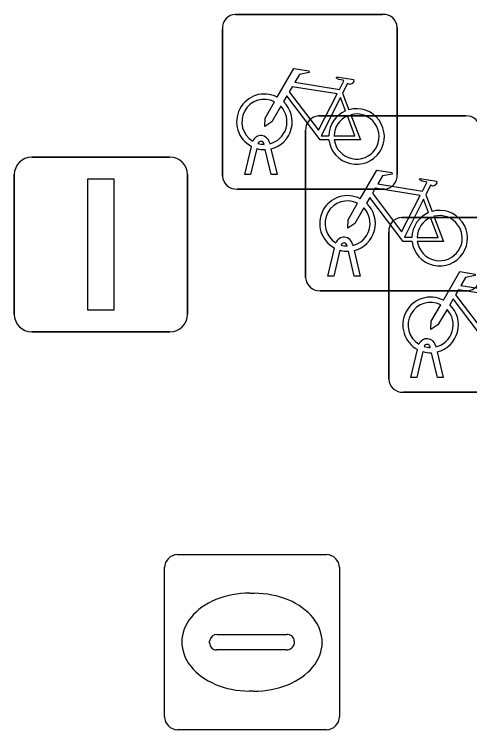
# Model space of a CAD drawing. Extents: x 161087 to 161926, y 382572 to 383873.
# Drawn here: x 161524.793 to 161527.396, y 383473.66 to 383477.75 of the extents above; entities that cross this region are included whole.
import ezdxf

# ---------------------------------------------------------------- set-up
doc = ezdxf.new("R2010")
doc.units = 0
for name, color, linetype in [('IMGEO_Fietsenrek', 7, 'Continuous'), ('IMGEO_Kolk', 7, 'Continuous'), ('IMGEO_Lichtmast', 7, 'Continuous')]:
    doc.layers.add(name, color=color, linetype=linetype)

msp = doc.modelspace()

# ---------------------------------------------------------------- linework, layer by layer
at = {"layer": 'IMGEO_Fietsenrek'}
for p, q in [((161526.0579, 383477.7495), (161526.8988, 383477.7495)), ((161526.8988, 383477.7495), (161526.0579, 383477.7495)), ((161525.9835, 383476.8249), (161525.9835, 383477.6658)), ((161525.9835, 383477.6658), (161525.9835, 383476.8249)), ((161526.9825, 383477.6751), (161526.9825, 383476.8342)), ((161526.9825, 383476.8342), (161526.9825, 383477.6751)), ((161526.6702, 383477.2992), (161526.7065, 383477.204)), ((161526.5329, 383477.1685), (161527.3738, 383477.1685)), ((161527.3738, 383477.1685), (161526.5329, 383477.1685)), ((161526.4585, 383476.2439), (161526.4585, 383477.0848)), ((161526.4585, 383477.0848), (161526.4585, 383476.2439)), ((161526.1105, 383476.8343), (161526.1488, 383476.9943)), ((161526.2209, 383477.0059), (161526.2199, 383477.0102)), ((161526.2516, 383477.0174), (161526.2534, 383477.0095)), ((161526.1792, 383476.9821), (161526.1439, 383476.8343)), ((161526.262, 383476.8343), (161526.2281, 383476.976)), ((161526.2604, 383476.9803), (161526.2954, 383476.8343)), ((161526.1439, 383476.8343), (161526.1105, 383476.8343)), ((161526.2954, 383476.8343), (161526.262, 383476.8343)), ((161526.9081, 383476.7505), (161526.0672, 383476.7505)), ((161526.0672, 383476.7505), (161526.9081, 383476.7505)), ((161527.1452, 383476.7182), (161527.1815, 383476.623)), ((161527.0079, 383476.5885), (161527.8488, 383476.5885)), ((161527.8488, 383476.5885), (161527.0079, 383476.5885)), ((161526.9335, 383475.6639), (161526.9335, 383476.5048)), ((161526.9335, 383476.5048), (161526.9335, 383475.6639)), ((161526.5855, 383476.2533), (161526.6238, 383476.4133)), ((161526.6959, 383476.4249), (161526.6949, 383476.4292)), ((161526.7266, 383476.4364), (161526.7284, 383476.4285)), ((161526.6542, 383476.4011), (161526.6189, 383476.2533)), ((161526.737, 383476.2533), (161526.7031, 383476.395)), ((161526.7354, 383476.3993), (161526.7704, 383476.2533)), ((161526.6189, 383476.2533), (161526.5855, 383476.2533)), ((161526.7704, 383476.2533), (161526.737, 383476.2533)), ((161527.3831, 383476.1695), (161526.5422, 383476.1695)), ((161526.5422, 383476.1695), (161527.3831, 383476.1695)), ((161527.1709, 383475.8449), (161527.1699, 383475.8492)), ((161527.2016, 383475.8564), (161527.2034, 383475.8485)), ((161527.0605, 383475.6733), (161527.0988, 383475.8333)), ((161527.1292, 383475.8211), (161527.0939, 383475.6733)), ((161527.212, 383475.6733), (161527.1781, 383475.815)), ((161527.2104, 383475.8193), (161527.2454, 383475.6733)), ((161527.0939, 383475.6733), (161527.0605, 383475.6733)), ((161527.2454, 383475.6733), (161527.212, 383475.6733)), ((161527.8581, 383475.5895), (161527.0172, 383475.5895)), ((161527.0172, 383475.5895), (161527.8581, 383475.5895))]:
    msp.add_line(p, q, dxfattribs=at)
for points in [[(161526.2961, 383477.2762), (161526.3908, 383477.4397), (161526.477, 383477.4259), (161526.4787, 383477.4172), (161526.4226, 383477.4063), (161526.3964, 383477.361), (161526.6516, 383477.3202)], [(161526.6516, 383477.3202), (161526.6766, 383477.369), (161526.6715, 383477.373), (161526.6483, 383477.3767), (161526.6356, 383477.3842), (161526.6346, 383477.3873), (161526.6368, 383477.3919), (161526.7316, 383477.3768), (161526.7339, 383477.3665), (161526.7245, 383477.3541), (161526.7121, 383477.3477), (161526.6976, 383477.3539), (161526.6702, 383477.2992)], [(161526.6387, 383477.295), (161526.3819, 383477.336), (161526.3652, 383477.3072), (161526.5322, 383477.0869), (161526.6387, 383477.295)], [(161526.5918, 383477.0315), (161526.5421, 383477.0316), (161526.3514, 383477.2833), (161526.3324, 383477.2505)], [(161526.6867, 383477.197), (161526.6574, 383477.2738), (161526.548, 383477.0557), (161526.5907, 383477.0556)], [(161526.3168, 383477.2237), (161526.2652, 383477.1345), (161526.2253, 383477.1085), (161526.2265, 383477.156), (161526.281, 383477.2502)], [(161526.6207, 383477.0555), (161526.7406, 383477.0553), (161526.6974, 383477.1689)], [(161526.7172, 383477.1758), (161526.7722, 383477.0312), (161526.6221, 383477.0315)], [(161526.7711, 383476.6952), (161526.8658, 383476.8587), (161526.952, 383476.8449), (161526.9537, 383476.8362), (161526.8976, 383476.8253), (161526.8714, 383476.78), (161527.1266, 383476.7392)], [(161527.1266, 383476.7392), (161527.1516, 383476.788), (161527.1465, 383476.792), (161527.1233, 383476.7957), (161527.1106, 383476.8032), (161527.1096, 383476.8063), (161527.1118, 383476.8109), (161527.2066, 383476.7958), (161527.2089, 383476.7855), (161527.1995, 383476.7731), (161527.1871, 383476.7667), (161527.1726, 383476.7729), (161527.1452, 383476.7182)], [(161527.1137, 383476.714), (161526.8569, 383476.755), (161526.8402, 383476.7262), (161527.0072, 383476.5059), (161527.1137, 383476.714)], [(161527.0668, 383476.4505), (161527.0171, 383476.4506), (161526.8264, 383476.7023), (161526.8074, 383476.6695)], [(161526.7918, 383476.6427), (161526.7402, 383476.5535), (161526.7003, 383476.5275), (161526.7015, 383476.575), (161526.756, 383476.6692)], [(161527.1617, 383476.616), (161527.1324, 383476.6928), (161527.023, 383476.4747), (161527.0657, 383476.4746)], [(161527.0957, 383476.4745), (161527.2156, 383476.4743), (161527.1724, 383476.5879)], [(161527.1922, 383476.5948), (161527.2472, 383476.4502), (161527.0971, 383476.4505)], [(161527.2461, 383476.1152), (161527.3408, 383476.2787), (161527.427, 383476.2649), (161527.4287, 383476.2562), (161527.3726, 383476.2453), (161527.3464, 383476.2), (161527.6016, 383476.1592)], [(161527.5887, 383476.134), (161527.3319, 383476.175), (161527.3152, 383476.1462), (161527.4822, 383475.9259), (161527.5887, 383476.134)], [(161527.2668, 383476.0627), (161527.2152, 383475.9735), (161527.1753, 383475.9475), (161527.1765, 383475.995), (161527.231, 383476.0892)], [(161527.5418, 383475.8705), (161527.4921, 383475.8706), (161527.3014, 383476.1223), (161527.2824, 383476.0895)]]:
    msp.add_lwpolyline(points, dxfattribs=at)
for centre, radius, start, end in [((161526.0612, 383477.6716), 0.0779, 92.4484, 184.2845), ((161526.0612, 383477.6716), 0.0779, 92.4484, 184.2845), ((161526.9046, 383477.6718), 0.0779, 2.4484, 94.2845), ((161526.9046, 383477.6718), 0.0779, 2.4484, 94.2845), ((161526.2231, 383477.1349), 0.159, 62.6766, 242.1369), ((161526.2231, 383477.1349), 0.129, 63.3192, 238.903), ((161526.2231, 383477.1349), 0.159, 283.5766, 46.6042), ((161526.2231, 383477.1349), 0.129, 283.6043, 43.4302), ((161526.7497, 383477.0509), 0.159, 113.3408, 178.3217), ((161526.7497, 383477.0509), 0.159, 187.0065, 105.7708), ((161526.5362, 383477.0906), 0.0779, 92.4484, 184.2845), ((161526.5362, 383477.0906), 0.0779, 92.4484, 184.2845), ((161526.7497, 383477.0509), 0.129, 113.923, 177.9556), ((161526.7497, 383477.0509), 0.129, 188.6715, 104.5883), ((161527.3796, 383477.0908), 0.0779, 2.4484, 94.2845), ((161527.3796, 383477.0908), 0.0779, 2.4484, 94.2845), ((161526.2029, 383477.0063), 0.0499, 12.8025, 158.6934), ((161526.2029, 383477.0063), 0.0174, 12.8025, 163.4502), ((161526.2231, 383477.1349), 0.129, 253.415, 269.0204), ((161526.2231, 383477.1349), 0.159, 253.9967, 271.7867), ((161526.0614, 383476.8282), 0.0779, 182.4484, 274.2845), ((161526.0614, 383476.8282), 0.0779, 182.4484, 274.2845), ((161526.9048, 383476.8284), 0.0779, 272.4484, 4.2845), ((161526.9048, 383476.8284), 0.0779, 272.4484, 4.2845), ((161526.6981, 383476.5539), 0.159, 62.6766, 242.1369), ((161526.6981, 383476.5539), 0.129, 63.3192, 238.903), ((161526.6981, 383476.5539), 0.159, 283.5766, 46.6042), ((161526.6981, 383476.5539), 0.129, 283.6043, 43.4302), ((161527.2247, 383476.4699), 0.159, 187.0065, 105.7708), ((161527.0112, 383476.5106), 0.0779, 92.4484, 184.2845), ((161527.0112, 383476.5106), 0.0779, 92.4484, 184.2845), ((161527.2247, 383476.4699), 0.159, 113.3408, 178.3217), ((161527.2247, 383476.4699), 0.129, 113.923, 177.9556), ((161527.2247, 383476.4699), 0.129, 188.6715, 104.5883), ((161526.6779, 383476.4253), 0.0499, 12.8025, 158.6934), ((161526.6779, 383476.4253), 0.0174, 12.8025, 163.4502), ((161526.6981, 383476.5539), 0.129, 253.415, 269.0204), ((161526.6981, 383476.5539), 0.159, 253.9967, 271.7867), ((161527.3798, 383476.2474), 0.0779, 272.4484, 4.2845), ((161527.3798, 383476.2474), 0.0779, 272.4484, 4.2845), ((161526.5364, 383476.2472), 0.0779, 182.4484, 274.2845), ((161526.5364, 383476.2472), 0.0779, 182.4484, 274.2845), ((161527.1731, 383475.9739), 0.159, 62.6766, 242.1369), ((161527.1731, 383475.9739), 0.129, 63.3192, 238.903), ((161527.1731, 383475.9739), 0.159, 283.5766, 46.6042), ((161527.1731, 383475.9739), 0.129, 283.6043, 43.4302), ((161527.1529, 383475.8453), 0.0499, 12.8025, 158.6934), ((161527.1529, 383475.8453), 0.0174, 12.8025, 163.4502), ((161527.1731, 383475.9739), 0.129, 253.415, 269.0204), ((161527.1731, 383475.9739), 0.159, 253.9967, 271.7867), ((161527.0114, 383475.6672), 0.0779, 182.4484, 274.2845), ((161527.0114, 383475.6672), 0.0779, 182.4484, 274.2845)]:
    msp.add_arc(centre, radius, start, end, dxfattribs=at)
at = {"layer": 'IMGEO_Kolk'}
for p, q in [((161525.7259, 383474.6605), (161526.5781, 383474.6605)), ((161525.6515, 383473.7339), (161525.6515, 383474.5861)), ((161526.6525, 383474.5861), (161526.6525, 383473.7339)), ((161526.1395, 383474.4397), (161526.1645, 383474.4397)), ((161525.9099, 383474.1539), (161525.9099, 383474.1661)), ((161525.953, 383474.2033), (161526.3509, 383474.2033)), ((161526.394, 383474.1661), (161526.394, 383474.1539)), ((161526.3475, 383474.1167), (161525.9496, 383474.1167)), ((161526.1615, 383473.8803), (161526.1366, 383473.8803)), ((161526.5781, 383473.6595), (161525.7259, 383473.6595))]:
    msp.add_line(p, q, dxfattribs=at)
for points in [[(161525.7259, 383474.6605), (161526.5781, 383474.6605)], [(161525.6515, 383473.7339), (161525.6515, 383474.5861)], [(161526.6525, 383474.5861), (161526.6525, 383473.7339)], [(161526.5781, 383473.6595), (161525.7259, 383473.6595)]]:
    msp.add_lwpolyline(points, dxfattribs=at)
for centre, radius, start, end in [((161525.728, 383474.584), 0.0765, 91.552, 178.448), ((161525.728, 383474.584), 0.0765, 91.552, 178.448), ((161526.576, 383474.584), 0.0765, 1.552, 88.448), ((161526.576, 383474.584), 0.0765, 1.552, 88.448), ((161525.9501, 383474.1631), 0.0403, 85.8775, 175.7526), ((161526.3554, 383474.1649), 0.0386, 1.7309, 96.639), ((161525.9466, 383474.1532), 0.0366, 178.938, 274.7102), ((161526.3514, 383474.1595), 0.043, 264.8664, 352.4533), ((161525.728, 383473.736), 0.0765, 181.552, 268.448), ((161525.728, 383473.736), 0.0765, 181.552, 268.448), ((161526.576, 383473.736), 0.0765, 271.552, 358.448), ((161526.576, 383473.736), 0.0765, 271.552, 358.448)]:
    msp.add_arc(centre, radius, start, end, dxfattribs=at)
for centre, major_axis, ratio, start_param, end_param in [((161526.138, 383474.16), (-0.3872, 0.002), 0.722429, 4.712389, 7.853982), ((161526.163, 383474.16), (-0.3901, 0.002), 0.717154, 1.570796, 4.712389)]:
    msp.add_ellipse(centre, major_axis=major_axis, ratio=ratio, start_param=start_param, end_param=end_param, dxfattribs=at)
at = {"layer": 'IMGEO_Lichtmast'}
for p, q in [((161524.8931, 383476.9335), (161525.6829, 383476.9335)), ((161525.6829, 383476.9335), (161524.8931, 383476.9335)), ((161524.7931, 383476.0345), (161524.7931, 383476.8335)), ((161524.7931, 383476.8335), (161524.7931, 383476.0345)), ((161525.7829, 383476.8335), (161525.7829, 383476.0345)), ((161525.7829, 383476.0345), (161525.7829, 383476.8335)), ((161525.6829, 383475.9345), (161524.8931, 383475.9345)), ((161524.8931, 383475.9345), (161525.6829, 383475.9345))]:
    msp.add_line(p, q, dxfattribs=at)
msp.add_lwpolyline([(161525.213, 383476.809), (161525.363, 383476.809), (161525.363, 383476.059), (161525.213, 383476.059), (161525.213, 383476.809)], dxfattribs=at)
for centre, start, end in [((161524.8931, 383476.8335), 90, 180), ((161524.8931, 383476.8335), 90, 180), ((161525.6829, 383476.8335), 0, 90), ((161525.6829, 383476.8335), 360, 90), ((161524.8931, 383476.0345), 180, 270), ((161524.8931, 383476.0345), 180, 270), ((161525.6829, 383476.0345), 270, 0), ((161525.6829, 383476.0345), 270, 0)]:
    msp.add_arc(centre, 0.1, start, end, dxfattribs=at)

doc.saveas('drawing.dxf')
